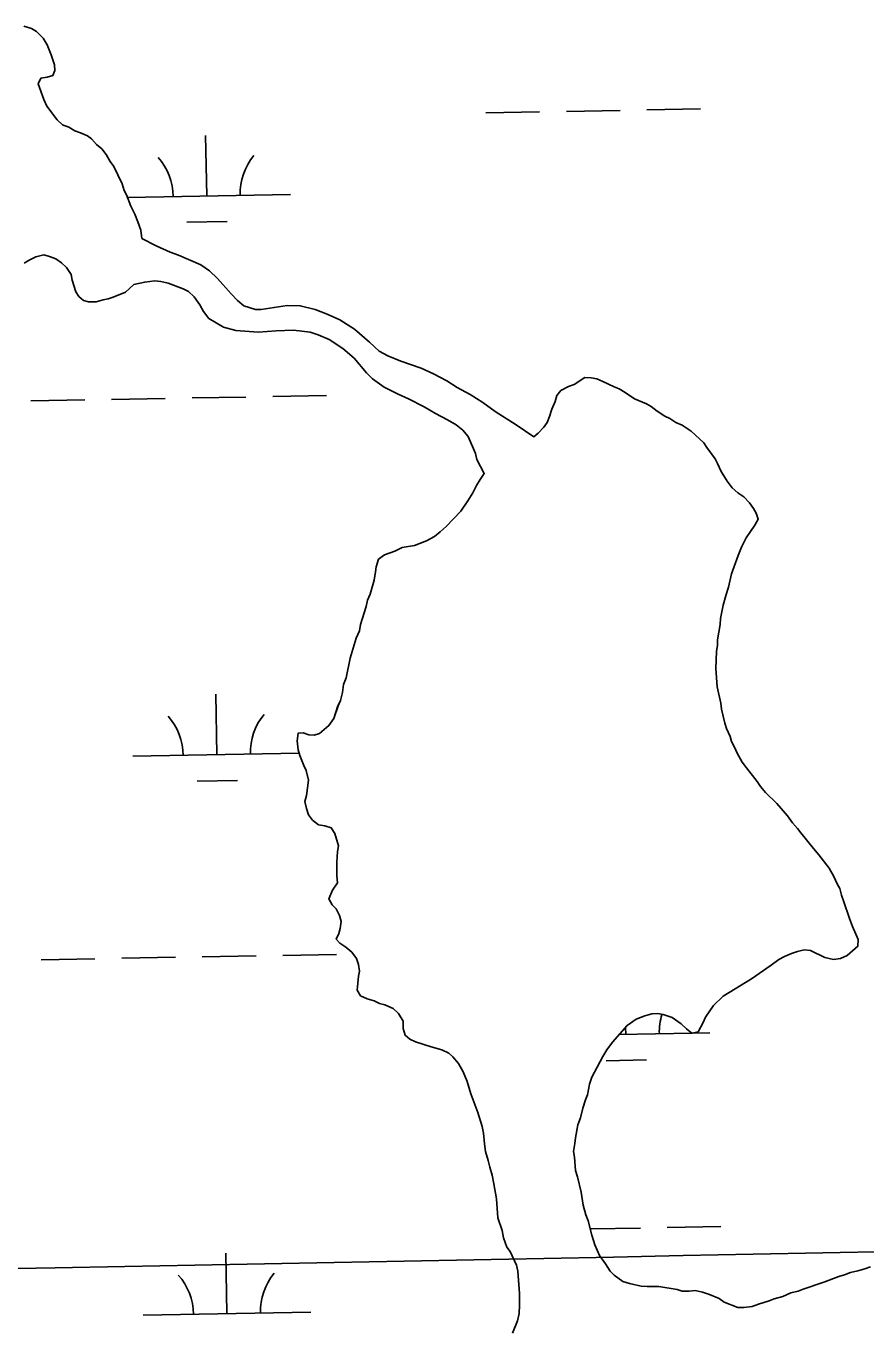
# Model space of a CAD drawing. Extents: x 3957609 to 3995875, y 234277 to 260273.
# Drawn here: x 3985779 to 3986279, y 243145 to 243921 of the extents above; entities that cross this region are included whole.
import ezdxf

# ---------------------------------------------------------------- set-up
doc = ezdxf.new("R2010")
doc.units = 0
for name, color, linetype in [('V-GRID-MAJR', 7, 'Continuous'), ('V-TOPO-SHOR', 7, 'Continuous'), ('V-WETL-SWMP', 7, 'Continuous')]:
    doc.layers.add(name, color=color, linetype=linetype)

msp = doc.modelspace()

# ---------------------------------------------------------------- linework, layer by layer
at = {"layer": 'V-GRID-MAJR'}
msp.add_spline([(3961816.723, 242728.005), (3967136.284, 242827.44), (3972455.83, 242927.648), (3977775.362, 243028.63), (3983094.879, 243130.385), (3988414.381, 243232.915), (3993733.868, 243336.218)], degree=3, dxfattribs=at)
at = {"layer": 'V-TOPO-SHOR'}
for points in [[(3985777.537, 243921.405), (3985782.063, 243919.912), (3985785.082, 243918.111), (3985789.012, 243914.206), (3985791.434, 243910.294), (3985793.863, 243904.273), (3985795.69, 243898.252), (3985796.004, 243894.936), (3985794.805, 243891.92), (3985791.494, 243891.004), (3985787.576, 243890.39), (3985786.081, 243887.07), (3985789.423, 243877.735), (3985791.244, 243873.823), (3985797.298, 243865.703), (3985800.622, 243862.701), (3985804.243, 243861.204), (3985807.866, 243859.104), (3985811.185, 243857.908), (3985815.41, 243856.114), (3985817.827, 243854.312), (3985820.852, 243851.007), (3985823.875, 243848.303), (3985826.597, 243844.996), (3985829.021, 243840.783), (3985831.139, 243837.775), (3985833.566, 243832.96), (3985835.993, 243827.543), (3985837.211, 243823.629), (3985838.727, 243820.92), (3985841.158, 243814.296), (3985843.583, 243809.481), (3985845.405, 243804.966), (3985847.23, 243799.848), (3985847.847, 243795.027)], [(3985847.847, 243795.027), (3985856.254, 243790.654), (3985864.661, 243786.884), (3985869.662, 243785.1), (3985882.869, 243779.343), (3985888.077, 243775.761), (3985892.888, 243771.18), (3985900.91, 243762.011), (3985904.72, 243758.023), (3985908.527, 243754.839), (3985915.529, 243752.662), (3985918.927, 243752.672), (3985934.307, 243755.115), (3985942.104, 243754.939), (3985951.103, 243752.768), (3985958.107, 243749.991), (3985965.711, 243746.618), (3985974.524, 243741.048), (3985983.34, 243733.279), (3985989.152, 243727.901), (3985994.356, 243725.118), (3986001.963, 243721.946), (3986014.167, 243717.784), (3986021.57, 243714.409), (3986029.377, 243710.235), (3986035.587, 243706.258), (3986043.394, 243702.084), (3986050.803, 243697.31), (3986058.213, 243691.936), (3986070.628, 243683.98), (3986081.136, 243676.98)], [(3985843.108, 243767.583), (3985837.998, 243763.047), (3985830.772, 243760.01), (3985827.762, 243759.097), (3985824.749, 243758.484), (3985820.532, 243757.268), (3985816.012, 243757.253), (3985812.996, 243758.148), (3985810.276, 243760.551), (3985808.459, 243763.258), (3985806.327, 243770.184), (3985805.715, 243773.498), (3985802.989, 243777.709), (3985799.966, 243780.412), (3985796.645, 243782.814), (3985792.721, 243784.309), (3985789.403, 243785.202), (3985784.584, 243783.984), (3985780.672, 243782.163), (3985777.664, 243780.345)], [(3985843.108, 243767.583), (3985849.499, 243769.001), (3985855.494, 243769.82), (3985859.09, 243769.431), (3985863.491, 243768.444), (3985872.494, 243765.075), (3985875.499, 243763.483), (3985878.904, 243760.297), (3985882.316, 243755.51), (3985884.528, 243751.521), (3985887.738, 243747.333), (3985896.347, 243742.162), (3985903.749, 243740.185), (3985917.143, 243739.229), (3985927.733, 243740.058), (3985938.124, 243740.49), (3985948.121, 243739.321), (3985952.723, 243737.738), (3985959.325, 243734.959), (3985967.538, 243729.587), (3985974.151, 243723.812), (3985981.571, 243715.04), (3985985.179, 243711.454), (3985992.19, 243706.477), (3986000.398, 243702.306), (3986006.601, 243699.526), (3986016.01, 243694.759), (3986022.617, 243690.781), (3986029.824, 243687.007), (3986035.028, 243684.023), (3986039.036, 243680.838), (3986042.044, 243677.05), (3986046.472, 243667.07), (3986047.283, 243663.475), (3986051.664, 243655.007)], [(3986081.136, 243676.98), (3986083.842, 243679.098), (3986087.147, 243682.725), (3986089.187, 243685.442), (3986090.625, 243689.004), (3986091.997, 243693.409), (3986093.912, 243698.056), (3986094.987, 243701.556), (3986097.389, 243704.456), (3986101.903, 243706.881), (3986105.215, 243708.097), (3986111.531, 243712.337), (3986115.451, 243712.046), (3986118.768, 243711.454), (3986122.389, 243709.959), (3986129.031, 243706.662), (3986132.048, 243705.466), (3986135.67, 243703.366), (3986141.108, 243699.465), (3986148.352, 243696.473), (3986151.069, 243694.974), (3986154.694, 243692.272), (3986159.224, 243689.272), (3986162.243, 243687.775), (3986165.866, 243685.375), (3986169.487, 243683.878), (3986174.924, 243680.277), (3986182.482, 243673.367), (3986184.298, 243670.662)], [(3986195.957, 243503.414), (3986195.044, 243506.425), (3986192.908, 243514.858), (3986192.597, 243518.475), (3986190.456, 243528.113), (3986189.521, 243538.959), (3986190.092, 243549.209), (3986190.684, 243552.828), (3986190.674, 243556.144), (3986192.152, 243565.192), (3986192.443, 243568.809), (3986193.926, 243576.65), (3986195.716, 243582.985), (3986197.209, 243587.511), (3986198.995, 243595.353), (3986202.88, 243606.215), (3986204.973, 243611.346), (3986207.67, 243616.779), (3986212.772, 243624.33), (3986214.871, 243627.953), (3986213.652, 243631.566), (3986212.139, 243634.275), (3986209.716, 243637.583), (3986206.39, 243641.189), (3986202.765, 243643.589), (3986199.441, 243646.594), (3986196.414, 243650.503), (3986192.781, 243656.219), (3986190.655, 243661.034), (3986189.142, 243663.744), (3986184.298, 243670.662)], [(3985953.075, 243446.011), (3985949.45, 243448.714), (3985947.027, 243452.021), (3985945.811, 243455.634), (3985944.893, 243459.851), (3985945.786, 243463.472), (3985946.966, 243472.518), (3985945.743, 243478.24), (3985944.225, 243481.251), (3985941.797, 243487.27), (3985940.883, 243490.583), (3985940.263, 243496.006), (3985940.852, 243500.53), (3985943.865, 243500.84), (3985947.185, 243499.646), (3985950.501, 243499.353), (3985953.511, 243500.266), (3985959.225, 243505.106), (3985962.225, 243509.335), (3985964.613, 243516.878), (3985966.112, 243519.896), (3985967.302, 243524.723), (3985967.89, 243529.546), (3985969.385, 243533.47), (3985971.763, 243545.232), (3985975.343, 243556.998), (3985977.44, 243561.526), (3985978.032, 243565.145), (3985981.315, 243576.005), (3985982.208, 243579.624), (3985983.703, 243583.245), (3985986.089, 243591.693), (3985986.977, 243596.518), (3985987.27, 243599.533), (3985988.763, 243604.059), (3985992.374, 243606.783), (3985998.393, 243608.911), (3986002.909, 243610.975), (3986010.138, 243612.261), (3986017.366, 243614.995), (3986022.178, 243617.664), (3986025.486, 243620.326), (3986028.974, 243623.472), (3986037.745, 243632.721), (3986041.948, 243638.881), (3986044.827, 243643.593), (3986047.043, 243647.88), (3986049.325, 243651.624), (3986051.664, 243655.007)], [(3986229.534, 243165.332), (3986224.416, 243163.811), (3986221.406, 243162.596), (3986215.082, 243160.767), (3986211.168, 243159.25), (3986206.347, 243158.631), (3986202.73, 243158.621), (3986194.581, 243161.912), (3986191.562, 243164.011), (3986185.828, 243166.405), (3986181.603, 243167.9), (3986177.38, 243168.791), (3986173.765, 243168.48), (3986169.544, 243168.468), (3986166.528, 243169.363), (3986155.671, 243171.136), (3986148.741, 243171.116), (3986145.122, 243171.407), (3986138.185, 243172.893), (3986134.263, 243174.085), (3986129.127, 243177.989), (3986126.708, 243180.393), (3986123.983, 243184.606), (3986120.351, 243189.718), (3986117.619, 243196.04), (3986115.793, 243201.76), (3986113.659, 243210.194), (3986112.141, 243213.804), (3986110.615, 243219.528), (3986109.386, 243227.362), (3986107.248, 243236.396), (3986106.032, 243240.312), (3986105.403, 243248.145), (3986104.793, 243251.459), (3986105.682, 243256.286), (3986105.972, 243259.602), (3986107.455, 243267.441), (3986108.95, 243271.666), (3986110.439, 243277.399), (3986111.932, 243282.226), (3986113.128, 243285.243), (3986114.316, 243291.575), (3986115.809, 243295.8), (3986117.306, 243298.819), (3986122.404, 243308.178), (3986124.802, 243312.104), (3986128.103, 243316.634), (3986136.813, 243326.608), (3986142.228, 243330.241), (3986147.346, 243332.365), (3986151.563, 243333.586), (3986154.879, 243333.596), (3986158.194, 243333.002), (3986163.626, 243331.21), (3986169.061, 243327.61), (3986172.086, 243324.605), (3986175.41, 243321.902), (3986179.023, 243322.817), (3986182.021, 243328.253), (3986183.518, 243331.572), (3986188.318, 243338.519), (3986194.03, 243343.963), (3986210.877, 243354.26), (3986222.608, 243362.434), (3986227.12, 243365.764), (3986230.429, 243367.582), (3986234.642, 243369.403), (3986238.257, 243370.62), (3986242.173, 243371.535), (3986246.09, 243371.246), (3986254.543, 243367.052), (3986259.671, 243365.862), (3986263.888, 243366.479), (3986267.801, 243368.297), (3986274.113, 243373.743), (3986274.404, 243377.663), (3986271.066, 243385.488), (3986269.241, 243390.305), (3986265.897, 243400.242), (3986264.377, 243404.156), (3986263.462, 243408.071), (3986261.946, 243410.779), (3986259.822, 243415.295), (3986257.094, 243420.107), (3986251.042, 243428.228), (3986247.714, 243431.834), (3986240.151, 243441.157), (3986238.335, 243443.862), (3986235.312, 243447.17), (3986232.285, 243451.38), (3986225.934, 243458.594), (3986219.282, 243465.204), (3986216.257, 243468.813), (3986214.138, 243471.822), (3986207.783, 243479.94), (3986205.362, 243483.247), (3986202.333, 243488.664), (3986200.813, 243492.277), (3986198.995, 243495.587), (3986198.081, 243498.597), (3986195.957, 243503.414)], [(3985982.021, 243342.415), (3985978.099, 243344.211), (3985975.98, 243347.52), (3985976.856, 243355.962), (3985977.45, 243358.979), (3985976.836, 243362.895), (3985975.619, 243366.507), (3985972.895, 243370.116), (3985969.27, 243373.118), (3985965.645, 243375.52), (3985963.53, 243377.925), (3985965.027, 243381.245), (3985965.922, 243384.261), (3985966.512, 243388.482), (3985965.596, 243392.097), (3985963.475, 243396.009), (3985961.056, 243398.413), (3985959.235, 243402.024), (3985961.33, 243407.156), (3985964.331, 243411.383), (3985964.015, 243415.905), (3985963.993, 243423.741), (3985964.275, 243430.071), (3985964.867, 243433.389), (3985962.735, 243440.917), (3985960.616, 243444.227), (3985956.694, 243445.421), (3985953.075, 243446.011)], [(3986068.529, 243143.445), (3986071.521, 243150.687), (3986072.412, 243155.211), (3986072.696, 243160.034), (3986072.676, 243166.966), (3986071.732, 243180.225), (3986070.816, 243183.84), (3986067.175, 243191.966), (3986065.057, 243194.674), (3986063.233, 243200.095), (3986062.313, 243204.613), (3986059.88, 243212.139), (3986058.942, 243223.289), (3986057.408, 243232.326), (3986056.489, 243237.448), (3986054.967, 243242.265), (3986054.049, 243246.181), (3986052.528, 243251.602), (3986051.909, 243256.122), (3986051.289, 243262.448), (3986050.371, 243266.364), (3986047.934, 243274.798), (3986043.682, 243285.937), (3986041.551, 243293.164), (3986039.122, 243298.882), (3986036.394, 243303.998), (3986033.066, 243307.908), (3986030.649, 243310.009), (3986026.422, 243312.106), (3986020.087, 243313.896), (3986010.734, 243316.88), (3986007.414, 243318.377), (3986004.695, 243320.782), (3986003.476, 243324.695), (3986003.464, 243329.217), (3986000.736, 243333.729), (3985997.412, 243336.733), (3985992.583, 243338.829), (3985989.263, 243339.723), (3985986.246, 243341.221), (3985982.021, 243342.415)], [(3986281.625, 243182.974), (3986278.314, 243181.757), (3986274.099, 243180.539), (3986269.88, 243179.621), (3986266.269, 243178.104), (3986262.956, 243177.19), (3986253.924, 243173.848), (3986241.579, 243169.59), (3986238.568, 243168.376), (3986234.351, 243167.458), (3986229.534, 243165.332)]]:
    msp.add_lwpolyline(points, dxfattribs=at)
at = {"layer": 'V-WETL-SWMP'}
for p, q in [((3986052.597, 243869.752), (3986084.591, 243870.334)), ((3986100.589, 243870.625), (3986132.583, 243871.207)), ((3986148.581, 243871.498), (3986180.575, 243872.079)), ((3985886.404, 243820.293), (3985885.75, 243856.287)), ((3985839.27, 243819.436), (3985936.396, 243821.202)), ((3985874.687, 243804.646), (3985898.683, 243805.083)), ((3985781.761, 243698.299), (3985813.756, 243698.881)), ((3985829.753, 243699.172), (3985861.748, 243699.754)), ((3985877.745, 243700.045), (3985909.74, 243700.626)), ((3985925.737, 243700.917), (3985957.732, 243701.499)), ((3985892.452, 243487.673), (3985891.798, 243523.667)), ((3985842.461, 243486.764), (3985941.44, 243488.564)), ((3985880.735, 243472.026), (3985904.731, 243472.462)), ((3985883.793, 243367.424), (3985915.788, 243368.006)), ((3985931.785, 243368.297), (3985963.78, 243368.879)), ((3985787.809, 243365.679), (3985819.804, 243366.261)), ((3985835.801, 243366.552), (3985867.796, 243367.134)), ((3986132.081, 243321.189), (3986175.319, 243321.975)), ((3986135.99, 243321.26), (3986135.912, 243325.575)), ((3986175.726, 243321.982), (3986185.982, 243322.169)), ((3986124.272, 243305.613), (3986148.269, 243306.05)), ((3986114.865, 243205.425), (3986144.679, 243205.967)), ((3986160.677, 243206.258), (3986192.672, 243206.839)), ((3985898.5, 243155.053), (3985897.846, 243191.047)), ((3985848.509, 243154.144), (3985948.492, 243155.962))]:
    msp.add_line(p, q, dxfattribs=at)
for points in [[(3985777.536, 243921.405), (3985782.062, 243919.911), (3985785.082, 243918.112), (3985789.012, 243914.206), (3985791.435, 243910.295), (3985793.864, 243904.274), (3985795.691, 243898.251), (3985796.003, 243894.937), (3985794.806, 243891.919), (3985791.493, 243891.005), (3985787.577, 243890.39), (3985786.08, 243887.07), (3985789.424, 243877.736), (3985791.244, 243873.824), (3985797.297, 243865.704), (3985800.622, 243862.7), (3985804.243, 243861.204), (3985807.866, 243859.105), (3985811.186, 243857.909), (3985815.411, 243856.114), (3985817.827, 243854.313), (3985820.852, 243851.006), (3985823.874, 243848.303), (3985826.597, 243844.995), (3985829.021, 243840.783), (3985831.14, 243837.775), (3985833.566, 243832.96), (3985835.993, 243827.542), (3985837.211, 243823.628), (3985838.726, 243820.919), (3985841.157, 243814.296), (3985843.583, 243809.481), (3985845.406, 243804.965), (3985847.23, 243799.847), (3985847.847, 243795.026), (3985856.254, 243790.655), (3985864.66, 243786.883), (3985869.662, 243785.099), (3985882.87, 243779.343), (3985888.078, 243775.762), (3985892.888, 243771.179), (3985900.91, 243762.01), (3985904.72, 243758.024), (3985908.527, 243754.838), (3985915.529, 243752.661), (3985918.926, 243752.671), (3985934.308, 243755.116), (3985942.103, 243754.94), (3985951.103, 243752.769), (3985958.107, 243749.992), (3985965.712, 243746.618), (3985974.523, 243741.048)], [(3985896.348, 243742.162), (3985887.738, 243747.333), (3985884.528, 243751.52), (3985882.317, 243755.51), (3985878.905, 243760.297), (3985875.498, 243763.484), (3985872.495, 243765.074), (3985863.491, 243768.444), (3985859.091, 243769.43), (3985855.493, 243769.819), (3985849.499, 243769.001), (3985843.108, 243767.583), (3985837.997, 243763.047), (3985830.773, 243760.01), (3985827.761, 243759.097), (3985824.749, 243758.485), (3985820.533, 243757.267), (3985816.012, 243757.253), (3985812.995, 243758.148), (3985810.275, 243760.551), (3985808.459, 243763.258), (3985806.328, 243770.184), (3985805.715, 243773.498), (3985802.989, 243777.709), (3985799.967, 243780.413), (3985796.644, 243782.814), (3985792.721, 243784.309), (3985789.403, 243785.203), (3985784.584, 243783.983), (3985780.672, 243782.163), (3985777.663, 243780.345)], [(3985989.264, 243339.723), (3985986.246, 243341.221), (3985982.022, 243342.414), (3985978.099, 243344.211), (3985975.979, 243347.52), (3985976.857, 243355.962), (3985977.451, 243358.978), (3985976.836, 243362.894), (3985975.62, 243366.508), (3985972.896, 243370.116), (3985969.27, 243373.119), (3985965.646, 243375.52), (3985963.529, 243377.924), (3985965.026, 243381.244), (3985965.921, 243384.261), (3985966.511, 243388.483), (3985965.596, 243392.097), (3985963.474, 243396.009), (3985961.055, 243398.413), (3985959.236, 243402.024), (3985961.33, 243407.155), (3985964.331, 243411.383), (3985964.016, 243415.904), (3985963.993, 243423.74), (3985964.275, 243430.071), (3985964.867, 243433.388), (3985962.735, 243440.917), (3985960.615, 243444.226), (3985956.693, 243445.42), (3985953.074, 243446.011), (3985949.449, 243448.713), (3985947.028, 243452.021), (3985945.811, 243455.634), (3985944.894, 243459.851), (3985945.787, 243463.471), (3985946.966, 243472.517), (3985945.743, 243478.24), (3985944.226, 243481.25), (3985941.797, 243487.27), (3985940.883, 243490.583), (3985940.263, 243496.007), (3985940.852, 243500.53), (3985943.866, 243500.84), (3985947.185, 243499.645), (3985950.501, 243499.353), (3985953.512, 243500.267), (3985959.225, 243505.106), (3985962.226, 243509.335), (3985964.614, 243516.878), (3985966.112, 243519.896), (3985967.303, 243524.723), (3985967.891, 243529.547), (3985969.386, 243533.47), (3985971.762, 243545.232), (3985975.343, 243556.998), (3985977.439, 243561.525), (3985978.031, 243565.144), (3985981.314, 243576.005), (3985982.207, 243579.624), (3985983.703, 243583.246), (3985986.089, 243591.693), (3985986.978, 243596.518), (3985987.271, 243599.533), (3985988.764, 243604.059), (3985992.373, 243606.782), (3985998.394, 243608.91), (3986002.909, 243610.974), (3986010.139, 243612.262), (3986017.365, 243614.996), (3986022.179, 243617.663), (3986025.487, 243620.326), (3986028.973, 243623.471), (3986037.746, 243632.721), (3986041.948, 243638.882), (3986044.827, 243643.593), (3986047.044, 243647.88), (3986049.324, 243651.624), (3986051.664, 243655.007), (3986047.282, 243663.475), (3986046.472, 243667.07), (3986042.045, 243677.05), (3986039.035, 243680.838), (3986035.028, 243684.024), (3986029.823, 243687.006), (3986022.616, 243690.781), (3986016.009, 243694.759), (3986006.601, 243699.527), (3986000.397, 243702.306), (3985992.19, 243706.478), (3985985.18, 243711.453), (3985981.571, 243715.04), (3985974.15, 243723.811), (3985967.537, 243729.587), (3985959.326, 243734.959), (3985952.722, 243737.737), (3985948.121, 243739.321), (3985938.124, 243740.49), (3985927.733, 243740.059), (3985917.143, 243739.228), (3985903.749, 243740.186), (3985896.348, 243742.162)], [(3985974.523, 243741.048), (3985983.34, 243733.28), (3985989.153, 243727.902), (3985994.357, 243725.119), (3986001.962, 243721.945), (3986014.166, 243717.785), (3986021.571, 243714.41), (3986029.378, 243710.236), (3986035.586, 243706.258), (3986043.393, 243702.084), (3986050.803, 243697.31), (3986058.214, 243691.936), (3986070.629, 243683.98), (3986081.136, 243676.979), (3986083.842, 243679.097), (3986087.147, 243682.724), (3986089.188, 243685.443), (3986090.624, 243689.004), (3986091.997, 243693.408), (3986093.912, 243698.056), (3986094.986, 243701.556), (3986097.389, 243704.456), (3986101.903, 243706.881), (3986105.214, 243708.097), (3986111.531, 243712.336), (3986115.45, 243712.046), (3986118.768, 243711.454), (3986122.389, 243709.958), (3986129.03, 243706.662), (3986132.048, 243705.466), (3986135.671, 243703.367), (3986141.108, 243699.465), (3986148.351, 243696.473), (3986151.069, 243694.974), (3986154.694, 243692.272), (3986159.224, 243689.272), (3986162.243, 243687.774), (3986165.867, 243685.374), (3986169.488, 243683.878), (3986174.925, 243680.277), (3986182.481, 243673.368), (3986184.298, 243670.661), (3986189.141, 243663.743), (3986190.656, 243661.035), (3986192.781, 243656.219), (3986196.415, 243650.503), (3986199.441, 243646.594), (3986202.766, 243643.59), (3986206.39, 243641.19), (3986209.716, 243637.583), (3986212.138, 243634.275), (3986213.653, 243631.566), (3986214.87, 243627.953), (3986212.771, 243624.33), (3986207.67, 243616.779), (3986204.973, 243611.346), (3986202.879, 243606.215), (3986198.994, 243595.353), (3986197.209, 243587.511), (3986195.716, 243582.985), (3986193.926, 243576.65), (3986192.443, 243568.809), (3986192.153, 243565.191), (3986190.673, 243556.144), (3986190.683, 243552.829), (3986190.091, 243549.21), (3986189.52, 243538.96), (3986190.457, 243528.112), (3986192.596, 243518.474), (3986192.908, 243514.858), (3986195.044, 243506.425), (3986195.957, 243503.413), (3986198.082, 243498.597), (3986198.995, 243495.586), (3986200.814, 243492.276), (3986202.332, 243488.664), (3986205.362, 243483.248), (3986207.783, 243479.939), (3986214.138, 243471.821), (3986216.257, 243468.813), (3986219.282, 243465.205), (3986225.933, 243458.594), (3986232.284, 243451.38), (3986235.311, 243447.169), (3986238.335, 243443.863), (3986240.152, 243441.156), (3986247.715, 243431.835), (3986251.042, 243428.228), (3986257.095, 243420.108), (3986259.822, 243415.294), (3986261.946, 243410.779), (3986263.461, 243408.071), (3986264.377, 243404.156), (3986265.896, 243400.242), (3986269.242, 243390.306), (3986271.065, 243385.489), (3986274.404, 243377.662), (3986274.114, 243373.743), (3986267.801, 243368.298), (3986263.888, 243366.478), (3986259.671, 243365.862)], [(3986259.671, 243365.862), (3986254.543, 243367.052), (3986246.091, 243371.247), (3986242.172, 243371.536), (3986238.256, 243370.62), (3986234.643, 243369.403), (3986230.429, 243367.582), (3986227.119, 243365.764), (3986222.608, 243362.434), (3986210.877, 243354.261), (3986194.03, 243343.962), (3986188.319, 243338.519), (3986183.518, 243331.572), (3986182.021, 243328.252), (3986179.023, 243322.817), (3986175.409, 243321.902), (3986172.085, 243324.605), (3986169.062, 243327.61), (3986163.626, 243331.21), (3986158.195, 243333.002), (3986154.878, 243333.595), (3986151.562, 243333.585), (3986147.346, 243332.366), (3986142.229, 243330.241), (3986136.814, 243326.608), (3986128.104, 243316.635), (3986124.802, 243312.104), (3986122.403, 243308.178), (3986117.307, 243298.819), (3986115.809, 243295.8), (3986114.315, 243291.576), (3986113.129, 243285.243), (3986111.932, 243282.225), (3986110.44, 243277.398), (3986108.95, 243271.666), (3986107.456, 243267.442), (3986105.972, 243259.601), (3986105.681, 243256.285), (3986104.792, 243251.459), (3986105.404, 243248.146), (3986106.031, 243240.311), (3986107.249, 243236.396), (3986109.386, 243227.361), (3986110.615, 243219.528), (3986112.14, 243213.805), (3986113.658, 243210.193), (3986115.793, 243201.76), (3986117.619, 243196.039), (3986120.351, 243189.718), (3986123.983, 243184.605), (3986126.709, 243180.393), (3986129.127, 243177.989), (3986134.263, 243174.086), (3986138.185, 243172.893), (3986145.122, 243171.407), (3986148.74, 243171.116), (3986155.672, 243171.137), (3986166.528, 243169.362), (3986169.545, 243168.467), (3986173.765, 243168.479), (3986177.381, 243168.792), (3986181.603, 243167.9), (3986185.828, 243166.406), (3986191.562, 243164.012), (3986194.582, 243161.912), (3986202.73, 243158.621), (3986206.347, 243158.632), (3986211.168, 243159.249), (3986215.081, 243160.768), (3986221.405, 243162.596), (3986224.416, 243163.811), (3986229.535, 243165.333), (3986234.351, 243167.458), (3986238.568, 243168.375), (3986241.579, 243169.589), (3986253.924, 243173.847), (3986262.956, 243177.19), (3986266.269, 243178.104), (3986269.881, 243179.622), (3986274.098, 243180.539), (3986278.314, 243181.757), (3986281.626, 243182.973)], [(3986068.528, 243143.445), (3986071.52, 243150.687), (3986072.411, 243155.211), (3986072.697, 243160.035), (3986072.676, 243166.967), (3986071.732, 243180.226), (3986070.817, 243183.84), (3986067.175, 243191.967), (3986065.057, 243194.674), (3986063.232, 243200.094), (3986062.314, 243204.612), (3986059.88, 243212.14), (3986058.942, 243223.289), (3986057.408, 243232.327), (3986056.488, 243237.448), (3986054.966, 243242.266), (3986054.05, 243246.181), (3986052.527, 243251.602), (3986051.91, 243256.122), (3986051.288, 243262.449), (3986050.372, 243266.365), (3986047.935, 243274.797), (3986043.682, 243285.936), (3986041.55, 243293.164), (3986039.121, 243298.883), (3986036.393, 243303.999), (3986033.065, 243307.907), (3986030.648, 243310.009), (3986026.422, 243312.106), (3986020.087, 243313.896), (3986010.734, 243316.881), (3986007.414, 243318.378), (3986004.694, 243320.781), (3986003.476, 243324.696), (3986003.463, 243329.217), (3986000.736, 243333.73), (3985997.412, 243336.734), (3985992.583, 243338.829), (3985989.264, 243339.723)]]:
    msp.add_lwpolyline(points, dxfattribs=at)
for centre, start, end in [((3985831.162, 243819.763), 0.269879, 41.813537), ((3985941.629, 243821.772), 140.269876, 181.813534), ((3985837.21, 243487.143), 0.269879, 41.813537), ((3985947.677, 243489.152), 140.269876, 181.813534), ((3986191.215, 243322.739), 162.869817, 181.813534), ((3985843.258, 243154.523), 0.269879, 41.813537), ((3985953.726, 243156.532), 140.269876, 181.813534)]:
    msp.add_arc(centre, 35.246, start, end, dxfattribs=at)

doc.saveas('drawing.dxf')
